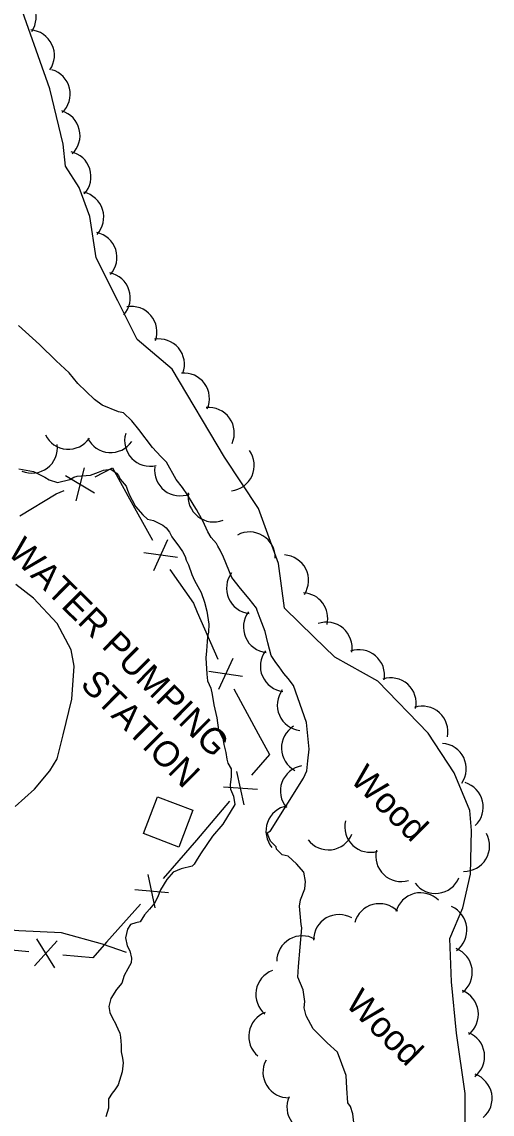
# Model space of a CAD drawing. Extents: x 642515 to 647219, y 6080136 to 6084356.
# Drawn here: x 643923.5 to 643978.8, y 6082035.7 to 6082164.2 of the extents above; entities that cross this region are included whole.
import ezdxf

# ---------------------------------------------------------------- set-up
doc = ezdxf.new("R2010")
doc.units = 0
for name, color, linetype in [('Level 1', 7, 'Continuous'), ('Level 19', 7, 'Continuous'), ('Level 2', 7, 'Continuous'), ('Level 31', 7, 'Continuous'), ('Level 37', 7, 'Continuous'), ('Level 4', 7, 'Continuous'), ('Level 44', 7, 'Continuous')]:
    doc.layers.add(name, color=color, linetype=linetype)

msp = doc.modelspace()

# ---------------------------------------------------------------- linework, layer by layer
at = {"layer": 'Level 1'}
for points in [[(643939.83, 6082113.04), (643938.86, 6082114.07), (643937.26, 6082116.19), (643936.44, 6082117.23), (643935.47, 6082118.18), (643934.86, 6082118.27), (643932.96, 6082119.05), (643932.04, 6082119.73), (643930.09, 6082121.63), (643929.06, 6082122.86), (643927.53, 6082124.3), (643925.58, 6082126.21), (643923.09, 6082128.44)], [(643956.04, 6082053.04), (643956.44, 6082057.59), (643956.34, 6082057.98), (643956.15, 6082060.13), (643956.28, 6082060.86), (643956.79, 6082062.17), (643956.87, 6082063.01), (643956.65, 6082064.12), (643955.8, 6082065.12), (643954.83, 6082065.99), (643954.13, 6082066.15), (643954.01, 6082066.27), (643953.45, 6082066.84), (643953.4, 6082067.12), (643952.76, 6082067.76), (643952.63, 6082068.04), (643952.35, 6082068.74), (643952.75, 6082069), (643956.62, 6082075.17), (643957.02, 6082076.04), (643957.12, 6082077.24), (643957.3, 6082078.61), (643956.99, 6082081.72), (643955.46, 6082086.09), (643954.81, 6082086.9), (643954.3, 6082087.51), (643953.78, 6082088.28), (643953.39, 6082088.78), (643952.82, 6082089.6), (643952.43, 6082091.1), (643952.12, 6082092.44), (643951.53, 6082093.97), (643951.16, 6082094.92), (643951.11, 6082095.19), (643950.25, 6082096.27), (643949.22, 6082097.5), (643948.19, 6082098.81), (643947.23, 6082101.2), (643946.82, 6082102.02), (643946.56, 6082102.49), (643946.38, 6082102.8), (643945.78, 6082103.49), (643945.39, 6082104.15), (643944.8, 6082105.44), (643944.27, 6082106.38), (643944.05, 6082106.81), (643943.75, 6082107.23), (643943, 6082108.52), (643942.39, 6082109.37), (643941.66, 6082110.33), (643940.51, 6082112.35), (643939.83, 6082113.04)], [(643962.58, 6082034.34), (643962.43, 6082035.69), (643962.15, 6082036.56), (643961.85, 6082036.98), (643961.73, 6082038.7), (643961.66, 6082040.21), (643960.64, 6082042.96), (643959.42, 6082044.06), (643957.76, 6082045.69), (643956.93, 6082047.21), (643956.72, 6082048.16), (643956.8, 6082048.92), (643956.58, 6082050.27), (643955.94, 6082051.76), (643956.04, 6082053.04)]]:
    msp.add_lwpolyline(points, dxfattribs=at)
at = {"layer": 'Level 19'}
msp.add_lwpolyline([(643922.71, 6082071.87), (643924.99, 6082073.89), (643926.78, 6082076.05), (643927.67, 6082077.47), (643928.37, 6082080.3), (643929.36, 6082084.48), (643929.64, 6082088.38), (643929.29, 6082090.3), (643927.67, 6082093.37), (643924.87, 6082096.35), (643922.8, 6082097.98)], dxfattribs=at)
at = {"layer": 'Level 2'}
for points in [[(643923.15, 6082111.59), (643924, 6082111.43), (643924.86, 6082111.28), (643926.22, 6082110.59), (643926.72, 6082110.3), (643927.7, 6082109.95), (643929.14, 6082110.34), (643929.61, 6082110.61), (643930.01, 6082110.71), (643931.58, 6082110.83), (643932.53, 6082111.2), (643933.12, 6082111.43), (643933.97, 6082111.52), (643934.63, 6082111.07), (643934.85, 6082110.8), (643935.07, 6082110.38), (643935.76, 6082109.53), (643935.94, 6082109.06), (643936.17, 6082108.47), (643936.48, 6082107.89), (643936.88, 6082107.15)], [(643936.88, 6082107.15), (643937.73, 6082106.15), (643938.28, 6082105.66), (643938.97, 6082105.5), (643940.09, 6082104.96), (643940.47, 6082104.62), (643940.85, 6082104.12), (643941.12, 6082103.57), (643942.03, 6082102.38), (643942.38, 6082101.84), (643942.69, 6082101.25), (643942.83, 6082100.82), (643943.09, 6082100.27), (643943.51, 6082099.13), (643943.79, 6082098.43), (643944.58, 6082097.03), (643945, 6082095.89), (643945.25, 6082094.82), (643945.48, 6082093.32), (643945.45, 6082092.35), (643945.35, 6082091.83), (643945.23, 6082090.18), (643945.15, 6082089.34), (643945.24, 6082087.42), (643945.35, 6082086.63), (643945.72, 6082085.77), (643945.87, 6082085.02), (643946.09, 6082083.83), (643946.45, 6082082.29), (643946.64, 6082080.82), (643946.95, 6082080.23), (643947.17, 6082079.73), (643947.24, 6082079.13), (643947.49, 6082078.22), (643947.6, 6082077.43), (643947.71, 6082076.95), (643948.1, 6082076.3), (643948.11, 6082075.38), (643947.99, 6082074.41), (643948.05, 6082073.89), (643948.38, 6082073.07), (643948.54, 6082072.08), (643947.12, 6082069.77), (643945.94, 6082068.38), (643944.58, 6082066.39), (643944.13, 6082065.65), (643943.75, 6082065.07), (643943.52, 6082064.82), (643942.25, 6082064.51), (643941.3, 6082064.14)], [(643941.3, 6082064.14), (643940.57, 6082063.27), (643939.82, 6082062.03), (643939.46, 6082061.13), (643939.09, 6082060.47), (643938.52, 6082059.76), (643937.91, 6082059.09), (643937.42, 6082058.3), (643936.9, 6082058.16), (643936.27, 6082057.96), (643935.93, 6082057.42), (643935.69, 6082056.41), (643935.9, 6082055.46), (643936.21, 6082054.88), (643936.41, 6082054.01), (643936.36, 6082053.45), (643935.95, 6082052.75), (643935.54, 6082051.97), (643935.26, 6082051.08), (643934.65, 6082050.32), (643933.98, 6082049.25), (643933.74, 6082048.32), (643933.85, 6082047.6), (643934.26, 6082046.71), (643934.34, 6082046.63), (643935.02, 6082045.19), (643935.12, 6082044.71), (643935.17, 6082043.76), (643935.16, 6082043), (643935.32, 6082042.25), (643935.42, 6082041.69), (643935.31, 6082040.65), (643934.82, 6082039.11), (643934.45, 6082038.53), (643934.14, 6082038.11), (643933.69, 6082037.45), (643933.7, 6082036.37), (643933.39, 6082035.36)]]:
    msp.add_lwpolyline(points, dxfattribs=at)
at = {"layer": 'Level 31'}
msp.add_lwpolyline([(643939.47, 6082073), (643943.62, 6082071.41), (643941.97, 6082067.08), (643937.82, 6082068.66), (643939.47, 6082073)], dxfattribs=at)
at = {"layer": 'Level 37'}
for p, q in [((643928.62, 6082110.79), (643932.05, 6082108.74)), ((643930.84, 6082111.7), (643929.83, 6082107.83)), ((643935.95, 6082108.42), (643938.85, 6082103.17)), ((643940.63, 6082103.24), (643938.98, 6082099.59)), ((643941.79, 6082101.14), (643937.83, 6082101.69)), ((643944.13, 6082094.7), (643946.53, 6082089.2)), ((643948.31, 6082089.26), (643946.64, 6082085.63)), ((643949.46, 6082087.15), (643945.5, 6082087.74)), ((643948.44, 6082085.69), (643951.29, 6082080.41)), ((643949.66, 6082072.05), (643948.78, 6082075.95)), ((643951.21, 6082073.87), (643947.22, 6082074.12)), ((643947.92, 6082072.47), (643944.03, 6082067.9)), ((643939.17, 6082059.92), (643938.37, 6082063.84)), ((643940.76, 6082061.71), (643936.78, 6082062.04)), ((643937.44, 6082060.38), (643933.46, 6082055.89)), ((643924.97, 6082053.09), (643927.66, 6082056.05)), ((643927.36, 6082052.86), (643925.27, 6082056.27)), ((643924.32, 6082054.75), (643918.35, 6082055.31))]:
    msp.add_line(p, q, dxfattribs=at)
for points in [[(643932.14, 6082110.65), (643934.15, 6082111.69), (643935.95, 6082108.42)], [(643923.28, 6082106.06), (643927.55, 6082108.63), (643928.49, 6082109.02)], [(643940.92, 6082099.75), (643943.67, 6082095.76), (643944.13, 6082094.7)], [(643951.29, 6082080.41), (643952.61, 6082077.98), (643950.51, 6082075.52)], [(643944.03, 6082067.9), (643941.98, 6082065.49), (643940.1, 6082063.37)], [(643933.46, 6082055.89), (643931.83, 6082054.05), (643928.3, 6082054.38)]]:
    msp.add_lwpolyline(points, dxfattribs=at)
at = {"layer": 'Level 4'}
for points in [[(643974.04, 6082051.24), (643973.85, 6082056.34), (643975.36, 6082059.93), (643976.25, 6082063.91), (643976.38, 6082069.04), (643976.17, 6082071.38), (643974.35, 6082075.8), (643971.29, 6082080.47), (643965.35, 6082086.58), (643960.32, 6082089.41), (643957.83, 6082091.8), (643954.39, 6082095.2), (643953.7, 6082100.44), (643951.32, 6082106.9), (643947.34, 6082112.96), (643941.16, 6082123.29), (643937.07, 6082126.81), (643934.79, 6082131.33), (643932.24, 6082136.4), (643931.49, 6082141.25), (643930.24, 6082144.68), (643928.64, 6082147.2), (643928.34, 6082149.79), (643926.77, 6082156.3), (643922.91, 6082167.32)], [(643935.8, 6082054.67), (643932.99, 6082055.66), (643928.17, 6082056.98), (643923.13, 6082057.21), (643918.25, 6082057.6), (643913.52, 6082058.77), (643910.97, 6082060.3), (643909.67, 6082062.46), (643908.02, 6082063.79), (643905.27, 6082064.33), (643902.16, 6082063.52), (643899.09, 6082063.28), (643896.9, 6082063.17), (643895.42, 6082062.04), (643892.52, 6082058.73), (643889.73, 6082052.64), (643888.19, 6082045.27), (643887.66, 6082041.38)], [(643975.63, 6082030.69), (643975.64, 6082038.08), (643974.61, 6082045.17), (643974.04, 6082051.24)]]:
    msp.add_lwpolyline(points, dxfattribs=at)
at = {"layer": 'Level 44'}
for centre, start, end in [((643922.18, 6082164.73), 325.5086, 85.4865), ((643924.33, 6082160.22), 325.5086, 85.4865), ((643926.18, 6082155.66), 313.4221, 73.4001), ((643927.34, 6082150.8), 313.4221, 73.4001), ((643928.63, 6082145.95), 317.5054, 77.4834), ((643930.13, 6082141.18), 317.5054, 77.4834), ((643931.69, 6082136.43), 318.2871, 78.265), ((643933.25, 6082131.68), 318.2871, 78.265), ((643936.39, 6082127.68), 340.2711, 100.249), ((643939.62, 6082123.86), 340.2711, 100.249), ((643942.56, 6082119.85), 335.8367, 95.8147), ((643945.49, 6082115.8), 335.8367, 95.8147), ((643928.97, 6082116.88), 205.5614, 325.5394), ((643933.95, 6082116.49), 205.5614, 325.5394), ((643938.59, 6082114.88), 163.5964, 283.5743), ((643924.69, 6082114.07), 246.8723, 6.8502), ((643947.83, 6082111.98), 276.0011, 35.979), ((643942.11, 6082111.4), 172.0548, 292.0327), ((643946.05, 6082108.33), 172.0548, 292.0327), ((643950.29, 6082101.15), 358.4582, 118.4361), ((643954.22, 6082098.45), 326.8939, 86.8718), ((643950.57, 6082097.54), 143.4725, 263.4504), ((643956.48, 6082093.99), 346.3607, 86.8718), ((643952.56, 6082092.95), 143.4725, 263.4504), ((643959.34, 6082090.54), 349.6365, 109.6145), ((643954.55, 6082088.37), 143.4725, 263.4504), ((643963.15, 6082087.3), 349.6365, 109.6145), ((643966.88, 6082083.99), 348.1516, 108.1295), ((643956.54, 6082083.78), 143.4725, 263.4504), ((643970.61, 6082080.65), 348.1516, 108.1295), ((643957.03, 6082078.74), 121.6444, 241.6223), ((643972.77, 6082076.29), 325.8773, 85.8553), ((643956.91, 6082073.67), 100.1712, 220.1492), ((643974.77, 6082071.79), 313.3628, 73.3407), ((643955.21, 6082068.97), 100.1712, 220.1492), ((643964.48, 6082069.46), 166.6229, 286.6009), ((643959.55, 6082069.75), 217.1789, 337.1568), ((643975.52, 6082067.22), 268.8882, 28.8662), ((643968.12, 6082066.03), 166.6229, 286.6009), ((643972.15, 6082064.63), 216.9896, 336.9675), ((643970.39, 6082058.7), 44.8114, 164.7894), ((643965.55, 6082057.42), 44.8114, 164.7894), ((643972.85, 6082057.32), 306.4109, 66.3889), ((643960.81, 6082056.14), 60.0899, 180.0679), ((643956.48, 6082053.64), 60.0899, 180.0679), ((643973.48, 6082052.35), 308.3176, 68.2955), ((643954.01, 6082049.74), 110.3838, 230.3617), ((643974.2, 6082047.4), 308.3176, 68.2955), ((643953.18, 6082044.81), 110.3838, 230.3617), ((643974.93, 6082042.45), 308.3176, 68.2955), ((643954.86, 6082040.59), 151.7685, 271.7464), ((643975.81, 6082037.52), 310.688, 70.666), ((643957.67, 6082036.49), 156.2918, 276.2698)]:
    msp.add_arc(centre, 3, start, end, dxfattribs=at)

# ---------------------------------------------------------------- texts
at = {"layer": 'Level 31'}
for s, p in [('WATER PUMPING', (643921.7, 6082101.64)), ('STATION', (643930.25, 6082086.09))]:
    msp.add_text(s, height=3, rotation=315.1748, dxfattribs=at).set_placement(p)
at = {"layer": 'Level 44'}
for p in [(643961.98, 6082074.89), (643961.41, 6082048.52)]:
    msp.add_text('Wood', height=3, rotation=315.1749, dxfattribs=at).set_placement(p)

doc.saveas('drawing.dxf')
